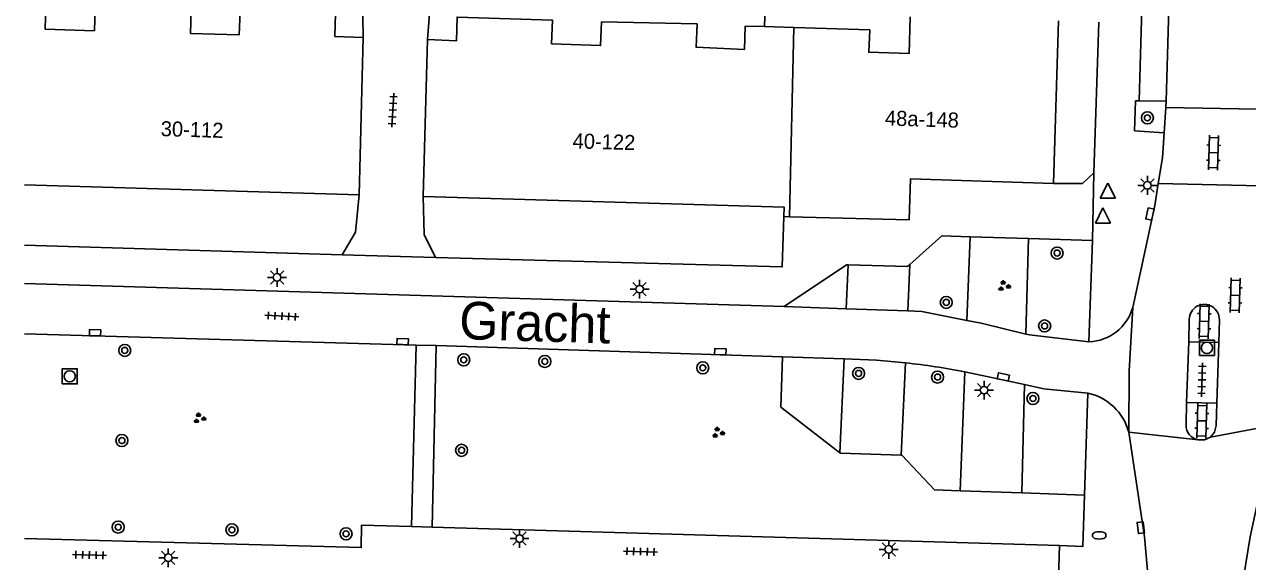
# Model space of a CAD drawing. Extents: x 132998 to 136004, y 396998 to 398512.
# Drawn here: x 133000 to 133081.2, y 397998.4 to 398034 of the extents above; entities that cross this region are included whole.
import ezdxf

# ---------------------------------------------------------------- set-up
doc = ezdxf.new("R2010")
doc.units = 0
for name, color, linetype in [('gg-anno-huisnummerreeks BGT', 7, 'Continuous'), ('gg-anno-openbare ruimte label', 7, 'Continuous'), ('gg-bbg-hoofdgebouw', 7, 'Continuous'), ('gg-bbg-tussenscheiding', 7, 'Continuous'), ('gg-knt-verharding', 7, 'Continuous'), ('gg-knt-verharding nz', 7, 'Continuous'), ('gt-grn-groengrens', 7, 'Continuous'), ('gt-grn-weggrens', 7, 'Continuous'), ('gt-symb-boom', 7, 'Continuous'), ('gt-symb-brandkraan', 7, 'Continuous'), ('gt-symb-groenvak', 7, 'Continuous'), ('gt-symb-klinker verharding', 7, 'Continuous'), ('gt-symb-kolk', 7, 'Continuous'), ('gt-symb-lichtmast', 7, 'Continuous'), ('gt-symb-rioolschacht', 7, 'Continuous'), ('gt-symb-tegel verharding', 7, 'Continuous'), ('gt-symb-waterafsluiter', 7, 'Continuous')]:
    doc.layers.add(name, color=color, linetype=linetype)

# ---------------------------------------------------------------- blocks, each defined once
blk = doc.blocks.new('gt0-TEG1')
at = {"layer": 'gt-symb-tegel verharding'}
for p, q in [((-1.125, 0), (1.125, 0)), ((-0.9, -0.25), (-0.9, 0.25)), ((-0.45, -0.25), (-0.45, 0.25)), ((0, -0.25), (0, 0.25)), ((0.45, -0.25), (0.45, 0.25)), ((0.9, -0.25), (0.9, 0.25))]:
    blk.add_line(p, q, dxfattribs=at)
blk = doc.blocks.new('gt0-KOLK')
at = {"layer": 'gt-symb-kolk'}
blk.add_lwpolyline([(0, 0), (0.375, 0), (0.375, 0.4), (-0.375, 0.4), (-0.375, 0), (0, 0)], dxfattribs=at)
blk = doc.blocks.new('gt0-WAFSL')
at = {"layer": 'gt-symb-waterafsluiter'}
for p, q in [((-0.5, -0.333), (0, 0.667)), ((0, 0.667), (0.5, -0.333)), ((0.5, -0.333), (-0.5, -0.333))]:
    blk.add_line(p, q, dxfattribs=at)
blk = doc.blocks.new('gt0-LMAST')
at = {"layer": 'gt-symb-lichtmast'}
for p, q in [((-0.182, 0.173), (-0.447, 0.438)), ((-0.005, 0.246), (-0.005, 0.621)), ((0.172, 0.173), (0.437, 0.438)), ((-0.255, -0.004), (-0.63, -0.004)), ((-0.182, -0.181), (-0.447, -0.446)), ((-0.005, -0.254), (-0.005, -0.629)), ((0.437, -0.446), (0.172, -0.181)), ((0.245, -0.004), (0.62, -0.004))]:
    blk.add_line(p, q, dxfattribs=at)
blk.add_circle((-0.005, -0.004), 0.25, dxfattribs=at)
blk = doc.blocks.new('gt0-KL1')
at = {"layer": 'gt-symb-klinker verharding'}
for p, q in [((-1.15, 0.3), (1.15, 0.3)), ((-1, -0.3), (-1, 0.3)), ((-0.5, 0.3), (-0.5, 0.45)), ((0, -0.3), (0, 0.3)), ((0.5, 0.3), (0.5, 0.45)), ((1, -0.3), (1, 0.3)), ((-1.15, -0.3), (1.15, -0.3)), ((-0.5, -0.45), (-0.5, -0.3)), ((0.5, -0.45), (0.5, -0.3))]:
    blk.add_line(p, q, dxfattribs=at)
blk = doc.blocks.new('gt0-BOOM')
at = {"layer": 'gt-symb-boom'}
for radius in [0.4, 0.2]:
    blk.add_circle((0, 0), radius, dxfattribs=at)
blk = doc.blocks.new('gt0-GRVAK')
at = {"layer": 'gt-symb-groenvak'}
for p, q in [((-0.11, 0.189), (-0.228, 0.24)), ((-0.182, 0.153), (0.088, 0.153)), ((-0.091, 0.211), (-0.156, 0.322)), ((-0.047, 0.214), (-0.047, 0.393)), ((-0.004, 0.211), (0.061, 0.322)), ((0.015, 0.189), (0.133, 0.24)), ((0.262, -0.052), (0.197, 0.059)), ((0.305, -0.049), (0.305, 0.13)), ((0.349, -0.052), (0.414, 0.059)), ((-0.245, -0.228), (-0.363, -0.177)), ((-0.318, -0.264), (-0.047, -0.264)), ((-0.226, -0.206), (-0.291, -0.095)), ((-0.183, -0.203), (-0.183, -0.024)), ((-0.139, -0.206), (-0.074, -0.095)), ((-0.12, -0.228), (-0.002, -0.177)), ((0.243, -0.074), (0.125, -0.023)), ((0.17, -0.11), (0.441, -0.11)), ((0.368, -0.074), (0.486, -0.023))]:
    blk.add_line(p, q, dxfattribs=at)
blk = doc.blocks.new('gt0-RS')
at = {"layer": 'gt-symb-rioolschacht'}
blk.add_lwpolyline([(-0.5, -0.5), (0.5, -0.5), (0.5, 0.5), (-0.5, 0.5)], close=True, dxfattribs=at)
blk.add_circle((0, 0), 0.375, dxfattribs=at)
blk = doc.blocks.new('gt0-BR')
at = {"layer": 'gt-symb-brandkraan'}
for centre, radius, start, end in [((-0.244, 0), 0.206, 107.56694, 252.43307), ((0.599, -2.664), 3, 106.89205, 107.56694), ((0, -0.691), 0.938, 73.10799, 106.89205), ((-0.599, -2.664), 3, 72.43309, 73.10799), ((0.244, 0), 0.206, 287.56695, 72.43309), ((0.599, 2.664), 3, 252.43307, 253.10797), ((0, 0.691), 0.938, 253.10797, 286.89206), ((-0.599, 2.664), 3, 286.89206, 287.56695)]:
    blk.add_arc(centre, radius, start, end, dxfattribs=at)

msp = doc.modelspace()

# ---------------------------------------------------------------- linework, layer by layer
at = {"layer": 'gg-bbg-hoofdgebouw'}
for p, q in [((133068.31, 398023.45), (133068.65, 398034.24)), ((133051.076, 398033.799), (133049.13, 398033.861)), ((133022.48, 398033.14), (133022.21, 398022.71)), ((133026.76, 398033.02), (133026.46, 398022.58)), ((133000, 398023.358), (133022.21, 398022.71)), ((133050.42, 398021.251), (133050.796, 398021.241))]:
    msp.add_line(p, q, dxfattribs=at)
for points in [[(133000, 398035.319), (133001.42, 398035.281), (133001.37, 398033.7), (133004.64, 398033.59), (133004.69, 398035.16), (133011.06, 398034.98), (133011.02, 398033.41), (133014.26, 398033.33), (133014.311, 398034.89), (133020.65, 398034.73), (133020.61, 398033.21), (133022.48, 398033.14)], [(133049.13, 398033.861), (133047.85, 398033.901), (133047.79, 398032.35), (133044.58, 398032.49), (133044.65, 398034.04), (133038.31, 398034.181), (133038.25, 398032.6), (133034.99, 398032.73), (133035.05, 398034.3), (133028.72, 398034.5), (133028.67, 398032.92), (133026.76, 398033.02)], [(133058.798, 398034.514), (133058.73, 398032.07), (133056.05, 398032.16), (133056.11, 398033.64), (133051.076, 398033.799)], [(133050.796, 398021.241), (133058.72, 398021.03), (133058.81, 398023.751), (133068.31, 398023.45)], [(133026.46, 398022.58), (133050.44, 398021.87), (133050.42, 398021.251)]]:
    msp.add_lwpolyline(points, dxfattribs=at)
at = {"layer": 'gg-bbg-tussenscheiding'}
msp.add_line((133051.076, 398033.799), (133050.796, 398021.241), dxfattribs=at)
at = {"layer": 'gg-knt-verharding'}
for p, q in [((133022.48, 398033.14), (133022.43, 398037.07)), ((133026.76, 398033.02), (133027.06, 398036.96)), ((133074.211, 398036.698), (133073.994, 398028.93)), ((133049.13, 398033.861), (133049.2, 398036.251)), ((133071.32, 398034.17), (133071, 398024.17)), ((133073.994, 398028.93), (133075.8, 398028.907)), ((133075.771, 398028.492), (133075.655, 398026.816)), ((133075.8, 398028.907), (133075.771, 398028.492)), ((133075.771, 398028.492), (133081.834, 398028.388)), ((133082.081, 398023.301), (133075.271, 398023.461)), ((133062.783, 398019.922), (133066.652, 398019.802)), ((133066.652, 398019.802), (133070.9, 398019.67)), ((133070.9, 398019.67), (133070.662, 398012.943)), ((133000, 398019.362), (133021.09, 398018.72)), ((133000, 398016.811), (133050.43, 398015.285)), ((133054.551, 398015.138), (133050.43, 398015.285)), ((133058.634, 398014.993), (133054.551, 398015.138)), ((133077.321, 398014.437), (133077.3, 398012.94)), ((133079.278, 398012.9), (133079.324, 398014.395)), ((133000, 398013.478), (133026.01, 398012.73)), ((133026.01, 398012.73), (133025.69, 398000.68)), ((133027.34, 398012.69), (133027.07, 398000.64)), ((133027.34, 398012.69), (133050.331, 398011.949)), ((133077.143, 398008.927), (133077.3, 398012.94)), ((133079.278, 398012.9), (133077.3, 398012.94)), ((133079.278, 398012.9), (133079.16, 398008.87)), ((133050.331, 398011.949), (133054.407, 398011.818)), ((133066.393, 398010.103), (133062.433, 398010.952)), ((133070.585, 398009.535), (133070.375, 398002.76)), ((133077.143, 398008.927), (133077.109, 398007.429)), ((133079.16, 398008.87), (133077.143, 398008.927)), ((133027.07, 398000.64), (133068.716, 397999.416))]:
    msp.add_line(p, q, dxfattribs=at)
for points in [[(133073.994, 398028.93), (133073.756, 398028.938), (133073.693, 398026.952), (133075.655, 398026.816)], [(133075.655, 398026.816), (133075.54, 398025.16), (133075.271, 398023.461)], [(133071, 398024.17), (133070.23, 398023.46), (133068.31, 398023.45)], [(133075.271, 398023.461), (133075.04, 398022), (133073.572, 398015.232)], [(133021.09, 398018.72), (133021.97, 398020.22), (133022.21, 398022.71)], [(133027.28, 398018.54), (133026.54, 398020.07), (133026.46, 398022.58)], [(133050.42, 398021.251), (133050.31, 398017.91), (133027.28, 398018.54)], [(133058.772, 398018.077), (133060.9, 398019.98), (133062.783, 398019.922)], [(133050.43, 398015.285), (133054.56, 398018.05), (133054.678, 398018.047)], [(133054.678, 398018.047), (133058.63, 398017.95), (133058.772, 398018.077)], [(133062.567, 398014.368), (133059.57, 398014.96), (133058.634, 398014.993)], [(133073.303, 398006.953), (133073.335, 398011.011), (133073.572, 398015.232)], [(133066.482, 398013.458), (133063.51, 398014.181), (133062.567, 398014.368)], [(133070.662, 398012.943), (133066.72, 398013.4), (133066.482, 398013.458)], [(133058.48, 398011.548), (133056.571, 398011.717), (133054.407, 398011.818)], [(133066.393, 398010.103), (133067.66, 398009.83), (133070.585, 398009.535)], [(133078.725, 398006.617), (133079.009, 398006.958), (133079.119, 398007.388), (133079.16, 398008.87)], [(133082.953, 398007.412), (133081.366, 398000), (133080.91, 397997.15), (133080.596, 397993.217)], [(133073.303, 398006.953), (133074.354, 398000), (133074.62, 397997.02), (133074.62, 397995.478)], [(133077.908, 398006.431), (133078.337, 398006.434), (133078.725, 398006.617)], [(133070.375, 398002.76), (133070.27, 397999.37), (133068.716, 397999.416)], [(133000, 397999.893), (133022.36, 397999.29), (133022.371, 398000.77), (133025.69, 398000.68)]]:
    msp.add_lwpolyline(points, dxfattribs=at)
for centre, radius, start, end in [((133078.323, 398014.423), 1.002, 358.37088, 179.22665), ((133070.553, 398016.076), 3.135, 271.99425, 344.38278), ((133053.259, 397963.513), 48.318, 79.05511, 83.7969), ((133069.859, 398006.049), 3.561, 14.70413, 78.23568), ((133078.114, 398007.415), 1.005, 179.18174, 258.17988)]:
    msp.add_arc(centre, radius, start, end, dxfattribs=at)
at = {"layer": 'gg-knt-verharding nz'}
msp.add_line((133076.744, 398062.588), (133075.8, 398028.907), dxfattribs=at)
at = {"layer": 'gt-grn-groengrens'}
for p, q in [((133062.567, 398014.368), (133062.783, 398019.922)), ((133066.482, 398013.458), (133066.652, 398019.802)), ((133054.551, 398015.138), (133054.678, 398018.047)), ((133058.634, 398014.993), (133058.772, 398018.077)), ((133054.135, 398005.576), (133054.407, 398011.818)), ((133058.206, 398005.421), (133058.48, 398011.548)), ((133062.126, 398003.062), (133062.433, 398010.952)), ((133066.201, 398002.913), (133066.393, 398010.103)), ((133066.201, 398002.913), (133062.126, 398003.062)), ((133070.375, 398002.76), (133066.201, 398002.913))]:
    msp.add_line(p, q, dxfattribs=at)
for points in [[(133054.135, 398005.576), (133050.22, 398008.608), (133050.331, 398011.949)], [(133058.206, 398005.421), (133054.173, 398005.547), (133054.135, 398005.576)], [(133062.126, 398003.062), (133060.421, 398003.124), (133058.253, 398005.42), (133058.206, 398005.421)]]:
    msp.add_lwpolyline(points, dxfattribs=at)
at = {"layer": 'gt-grn-weggrens'}
for p, q in [((133071, 398024.17), (133070.9, 398019.67)), ((133021.09, 398018.72), (133027.28, 398018.54)), ((133026.01, 398012.73), (133027.34, 398012.69)), ((133082.953, 398007.412), (133078.725, 398006.617)), ((133077.908, 398006.431), (133073.303, 398006.953)), ((133025.69, 398000.68), (133027.07, 398000.64)), ((133068.716, 397999.416), (133068.56, 397994.11))]:
    msp.add_line(p, q, dxfattribs=at)

# ---------------------------------------------------------------- block references
at = {"layer": 'gt-symb-boom'}
for p in [(133074.546, 398027.809), (133068.552, 398018.835), (133061.196, 398015.56), (133067.725, 398013.996), (133006.658, 398012.375), (133029.162, 398011.749), (133034.546, 398011.644), (133045.03, 398011.217), (133055.375, 398010.85), (133060.617, 398010.603), (133066.949, 398009.181), (133006.468, 398006.392), (133029.022, 398005.743), (133006.223, 398000.646), (133013.776, 398000.464), (133021.348, 398000.201)]:
    msp.add_blockref('gt0-BOOM', p, dxfattribs=at)
at = {"layer": 'gt-symb-brandkraan'}
msp.add_blockref('gt0-BR', (133071.345, 398000.096), dxfattribs=at)
at = {"layer": 'gt-symb-groenvak'}
for p in [(133065.012, 398016.648), (133011.596, 398007.866), (133046.04, 398006.905)]:
    msp.add_blockref('gt0-GRVAK', p, dxfattribs=at)
at = {"layer": 'gt-symb-klinker verharding'}
for p, rotation in [((133078.932, 398025.497), 88.39613722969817), ((133080.379, 398016.029), 88.39613722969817), ((133078.316, 398014.306), -91.43209618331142), ((133078.154, 398007.7), -91.43209618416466)]:
    msp.add_blockref('gt0-KL1', p, dxfattribs=dict(at, rotation=rotation))
at = {"layer": 'gt-symb-kolk'}
for p, rotation in [((133074.908, 398021.381), 77.64517308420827), ((133004.682, 398013.343), -1.3175706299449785), ((133025.101, 398012.756), -1.7183580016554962), ((133046.188, 398012.082), -1.4320961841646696), ((133064.935, 398010.416), -12.118760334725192), ((133074.302, 398000.629), 96.31488442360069)]:
    msp.add_blockref('gt0-KOLK', p, dxfattribs=dict(at, rotation=rotation))
at = {"layer": 'gt-symb-lichtmast', "rotation": 90}
for p in [(133074.542, 398023.332), (133040.832, 398016.445), (133063.695, 398009.739), (133009.546, 397998.617)]:
    msp.add_blockref('gt0-LMAST', p, dxfattribs=at)
at = {"layer": 'gt-symb-lichtmast'}
for p in [(133016.774, 398017.222), (133032.87, 397999.889), (133057.38, 397999.169)]:
    msp.add_blockref('gt0-LMAST', p, dxfattribs=at)
at = {"layer": 'gt-symb-rioolschacht'}
for p in [(133078.495, 398012.543), (133003.006, 398010.654)]:
    msp.add_blockref('gt0-RS', p, dxfattribs=at)
at = {"layer": 'gt-symb-tegel verharding'}
for p, rotation in [((133024.452, 398028.323), 86.78837422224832), ((133017.09, 398014.651), -2.8080530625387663), ((133078.166, 398010.423), 88.16532707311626), ((133040.897, 397999.024), -1.6611120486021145), ((133004.311, 397998.794), 178.45338970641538)]:
    msp.add_blockref('gt0-TEG1', p, dxfattribs=dict(at, rotation=rotation))
at = {"layer": 'gt-symb-waterafsluiter'}
for p in [(133071.92, 398022.817), (133071.595, 398021.16)]:
    msp.add_blockref('gt0-WAFSL', p, dxfattribs=at)

# ---------------------------------------------------------------- texts
at = {"layer": 'gg-anno-huisnummerreeks BGT'}
for s, rotation, p in [('30-112', 358.3, (133009.033, 398026.597)), ('48a-148', 358.2, (133057.11, 398027.306)), ('40-122', 358.3, (133036.377, 398025.788))]:
    msp.add_text(s, height=1, rotation=rotation, dxfattribs=at).set_placement(p)
at = {"layer": 'gg-anno-openbare ruimte label'}
msp.add_text('Gracht', height=2.5, rotation=358.3, dxfattribs=at).set_placement((133028.834, 398013.13))

doc.saveas('drawing.dxf')
